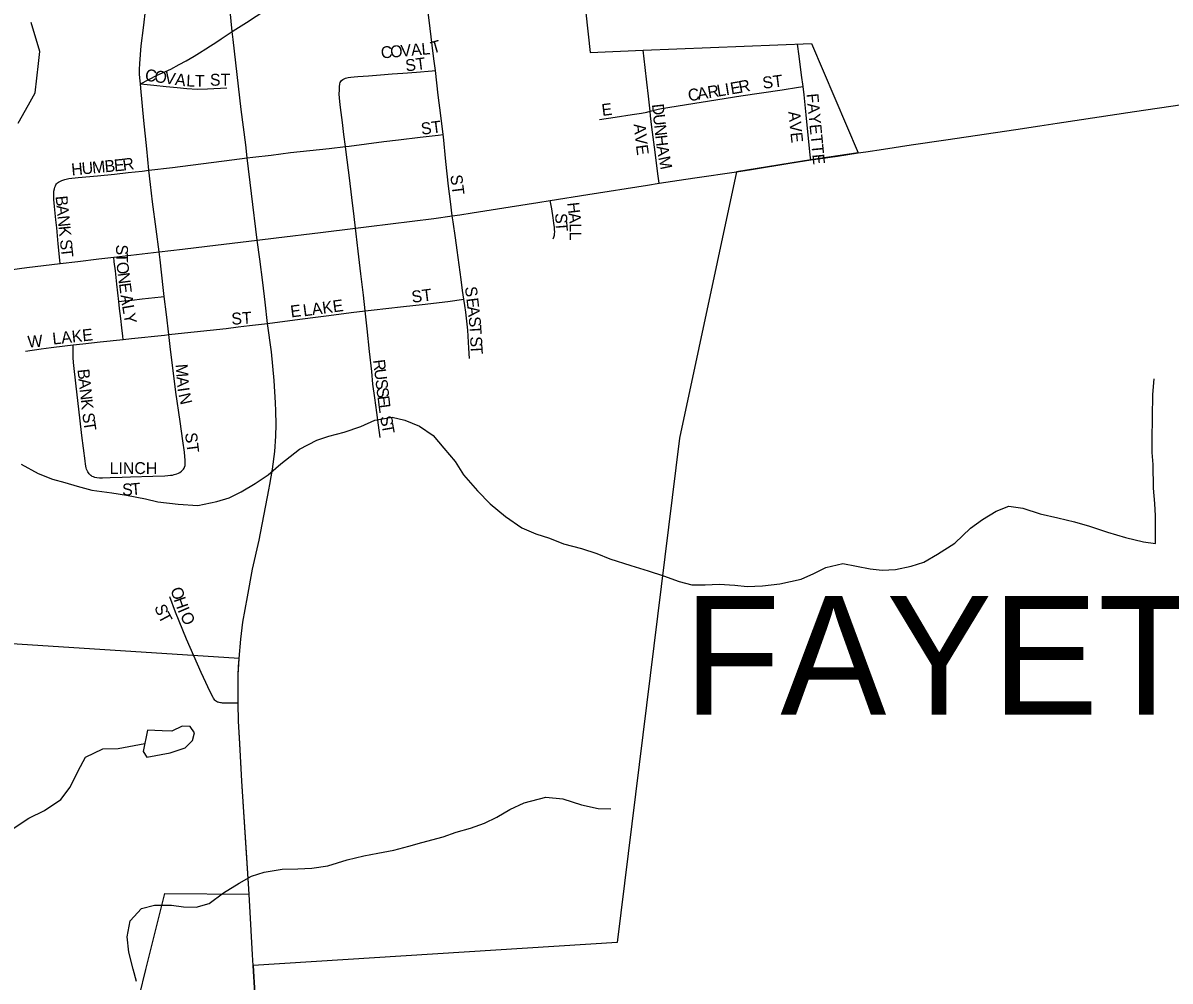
# Model space of a CAD drawing. Extents: x 1451455 to 1749751, y 218250 to 574981.
# Drawn here: x 1561472 to 1566304, y 432281 to 436319 of the extents above; entities that cross this region are included whole.
import ezdxf

# ---------------------------------------------------------------- set-up
doc = ezdxf.new("R2010")
doc.units = 0
for name, color, linetype in [('GM_X_City_Street', 7, 'Continuous'), ('GM_X_City_Street_Text', 7, 'Continuous'), ('GM_X_Corporation', 7, 'Continuous'), ('GM_X_Corporation_Text', 7, 'Continuous'), ('GM_X_Minor_Lake', 7, 'Continuous'), ('GM_X_Minor_River', 7, 'Continuous'), ('GM_X_Township_Road', 7, 'Continuous'), ('GM_X_US_Route', 7, 'Continuous')]:
    doc.layers.add(name, color=color, linetype=linetype)

msp = doc.modelspace()

# ---------------------------------------------------------------- linework, layer by layer
at = {"layer": 'GM_X_City_Street'}
for points in [[(1561966.4, 436062.6), (1561963.9, 436087.7), (1561963.1, 436102.8), (1561962.6, 436123.2), (1561964.1, 436147.9), (1561970.4, 436222.6), (1561979.3, 436298), (1561989.3, 436382.2), (1561999.1, 436476.9), (1562007.2, 436551.4), (1562022.2, 436688.9), (1562035.5, 436819.5), (1562041.9, 436907.8), (1562046.9, 436960.1), (1562049.1, 436972.7), (1562051.5, 436982.5), (1562052.9, 436986.9), (1562054.8, 436991.8), (1562057.3, 436996.1), (1562059.9, 436999.4), (1562061.5, 437001), (1562064.1, 437003.1), (1562067, 437004.9)], [(1562353.2, 436282.8), (1562368.9, 436292.8), (1562413, 436321), (1562454, 436347.2), (1562498, 436375.4), (1562574.6, 436426), (1562634.7, 436465.8), (1562708.1, 436516.2), (1562794.3, 436572.2), (1562895.7, 436639.2), (1562982, 436695), (1563125.4, 436792.2)], [(1563209.2, 436117.9), (1563203.3, 436168.3), (1563196.3, 436225.6), (1563187.8, 436296.1), (1563177.9, 436375.9), (1563165.8, 436471.2), (1563152.3, 436577.4), (1563140.2, 436672.7), (1563125.4, 436792.2)], [(1561966.4, 436062.6), (1562037.9, 436098.3), (1562094.3, 436124.5), (1562130.3, 436143.3), (1562159.5, 436159.2), (1562193.4, 436178.9), (1562215.8, 436193.3), (1562242.6, 436210.1), (1562261.6, 436221.9), (1562285, 436237), (1562307.4, 436252), (1562353.2, 436282.8)], [(1564114, 435946.8), (1564106.7, 436010.2), (1564099.9, 436070), (1564092.9, 436131.1), (1564084.7, 436203.7)], [(1564759.1, 436051.4), (1564752, 436098.5), (1564742.1, 436179.5), (1564734.2, 436229.9)], [(1562810.3, 436072.4), (1562814, 436076.6), (1562819.3, 436081.1), (1562824.8, 436083.7), (1562830.8, 436085.7), (1562842.3, 436088.4), (1562853, 436089.8), (1562866.8, 436091.2), (1562882.1, 436092.7), (1562927.3, 436096.4), (1562978.7, 436100.6), (1563027.9, 436104.3), (1563071.8, 436107.6), (1563129.3, 436111.9), (1563195.7, 436116.9), (1563209.2, 436117.9)], [(1563242, 435848.3), (1563232, 435929.3), (1563221.4, 436014.6), (1563209.2, 436117.9)], [(1561966.4, 436062.6), (1562022.9, 436056.5), (1562075, 436050.8), (1562121.1, 436046.3), (1562162.5, 436042.1), (1562206, 436040.5), (1562249.4, 436041.7), (1562330.6, 436045)], [(1562002.5, 435698), (1561998.3, 435742.8), (1561994, 435788), (1561980.9, 435908.4), (1561968, 436044.5), (1561966.4, 436062.6)], [(1562830.6, 435797.8), (1562824.1, 435848.9), (1562817.4, 435900), (1562809.3, 435962.8), (1562806.1, 435988.4), (1562804.6, 436019.1), (1562805.3, 436037.6), (1562806, 436049.8), (1562807.2, 436062.4), (1562808.5, 436067.7), (1562810.3, 436072.4)], [(1564114, 435946.8), (1564136.4, 435953.1), (1564148.2, 435955.5), (1564161.5, 435957.9), (1564496.2, 436012.1), (1564670.3, 436037), (1564738.5, 436048.1), (1564759.1, 436051.4)], [(1564790.8, 435741.5), (1564788.8, 435761.2), (1564771.6, 435931.3), (1564763.6, 436015.5), (1564759.1, 436051.4)], [(1563900.7, 435912.2), (1563966.8, 435922.2), (1564038.4, 435933), (1564078.2, 435938.8), (1564099.8, 435942.9), (1564114, 435946.8)], [(1564151.6, 435643.7), (1564145.8, 435682.7), (1564134.6, 435774.2), (1564121.5, 435880.2), (1564116.2, 435927.2), (1564114, 435946.8)], [(1562830.6, 435797.8), (1562845.6, 435799.5), (1562992.4, 435819.4), (1563053.3, 435826.5), (1563144.6, 435837.1), (1563221.7, 435846), (1563242, 435848.3)], [(1563280.5, 435505.8), (1563272.5, 435565.8), (1563265, 435631), (1563253.7, 435735.1), (1563243.1, 435839.4), (1563242, 435848.3)], [(1562416.7, 435750.7), (1562439.9, 435753.4), (1562518, 435762.2), (1562599.2, 435772.5), (1562762, 435790.4), (1562830.6, 435797.8)], [(1562873.2, 435453.5), (1562867.1, 435502.9), (1562857.1, 435583.4), (1562846.9, 435665.8), (1562833.5, 435774.4), (1562830.6, 435797.8)], [(1562002.5, 435698), (1562101.3, 435710.1), (1562221.7, 435725.5), (1562319.6, 435737.9), (1562416.7, 435750.7)], [(1561621.8, 435648.1), (1561627.5, 435651.3), (1561634.9, 435654.6), (1561643.8, 435658), (1561648.5, 435659.4), (1561653.8, 435660.7), (1561659.4, 435661.8), (1561665.5, 435662.8), (1561704.1, 435666.9), (1561785.2, 435674.2), (1561856.8, 435681.1), (1561915.4, 435688.1), (1561974.1, 435694.6), (1562002.5, 435698)], [(1562046, 435354.5), (1562032.6, 435449.6), (1562017.3, 435565.1), (1562009.4, 435637.4), (1562002.5, 435698)], [(1561629, 435304.6), (1561627.2, 435318.6), (1561620.8, 435387.3), (1561614.2, 435455.7), (1561611, 435488.6), (1561604.8, 435544.7), (1561601.9, 435575), (1561601.2, 435587.8), (1561601.6, 435603.6), (1561602.2, 435609.9), (1561604.2, 435620), (1561606.5, 435627.5), (1561608.8, 435632.9), (1561611, 435636.6), (1561613.6, 435640.2), (1561617.6, 435644.6), (1561621.8, 435648.1)], [(1563705.4, 435409.6), (1563708.7, 435416.5), (1563709.8, 435420.5), (1563710.9, 435424.2), (1563711.8, 435430.4), (1563712.1, 435439.1), (1563711.6, 435447.7), (1563710.9, 435456.8), (1563708.9, 435475.5), (1563706.1, 435497), (1563699.6, 435535.1), (1563692.6, 435570.9)], [(1563328.8, 435154.4), (1563323.8, 435190.6), (1563317.4, 435237.2), (1563308.9, 435298.8), (1563300.9, 435361), (1563293.5, 435413.3), (1563284, 435480.7), (1563280.5, 435505.8)], [(1562913.7, 435105.3), (1562906, 435171), (1562895.5, 435261.7), (1562884.4, 435357), (1562875.9, 435430), (1562873.2, 435453.5)], [(1561875.6, 435144.8), (1561867.3, 435217.7), (1561861, 435274), (1561856.7, 435312), (1561855.3, 435332)], [(1562067.3, 435165.8), (1562062.6, 435204.3), (1562049.7, 435320.9), (1562046, 435354.5)], [(1561875.6, 435144.8), (1561898.7, 435147.3), (1561931, 435150.9), (1561974.5, 435155.6), (1562026.8, 435161.4), (1562054.1, 435164.4), (1562067.3, 435165.8)], [(1561893.6, 434985.1), (1561892.1, 434998.3), (1561888.1, 435033.3), (1561883.6, 435073.2), (1561878.9, 435115.6), (1561875.6, 435144.8)], [(1562086.5, 435005.2), (1562076.5, 435090.8), (1562067.3, 435165.8)], [(1562913.7, 435105.3), (1562950.9, 435109.6), (1563001.2, 435115.5), (1563074.9, 435123.7), (1563154.3, 435132.5), (1563261.8, 435144.5), (1563328.8, 435154.4)], [(1563352.8, 434904.2), (1563350.1, 434948.1), (1563345.6, 435023.7), (1563342.4, 435061.7), (1563337.9, 435100.1), (1563333.3, 435127.7), (1563328.8, 435154.4)], [(1562502.7, 435051.9), (1562617.8, 435067.1), (1562693.7, 435077.6), (1562760.4, 435086.6), (1562855.2, 435098.4), (1562913.7, 435105.3)], [(1562976.5, 434571.8), (1562969.5, 434624.3), (1562962.6, 434676.6), (1562954.3, 434738.7), (1562946.4, 434797.2), (1562940.9, 434849.3), (1562932, 434933.9), (1562921.8, 435030.4), (1562913.7, 435105.3)], [(1562086.5, 435005.2), (1562126.3, 435009.5), (1562328.1, 435031.8), (1562378.6, 435037.6), (1562426.3, 435043.1), (1562502.7, 435051.9)], [(1561893.6, 434985.1), (1561929.6, 434988.8), (1562068.4, 435003.2), (1562086.5, 435005.2)], [(1562132, 434424.7), (1562139.3, 434429.4), (1562144, 434433.8), (1562147.8, 434438.3), (1562150.7, 434442.5), (1562152.7, 434447), (1562154.5, 434453.2), (1562155.4, 434460.1), (1562155.1, 434474.8), (1562152.5, 434510.6), (1562146, 434557.4), (1562134.2, 434638.6), (1562116.4, 434762.4), (1562092.4, 434955), (1562086.5, 435005.2)], [(1561482.6, 434936.1), (1561548.3, 434944.9), (1561590.7, 434950.6), (1561648.8, 434958.4), (1561683.4, 434962.3)], [(1561762.3, 434408.7), (1561758.1, 434411.4), (1561754.3, 434414.9), (1561750.8, 434418.6), (1561747.6, 434423), (1561745.1, 434427.4), (1561742.5, 434432.6), (1561740.2, 434438.3), (1561738.5, 434444.5), (1561735.4, 434459.8), (1561733.3, 434473.1), (1561719.8, 434580), (1561712.1, 434654.4), (1561696.4, 434787.6), (1561684.6, 434887.9), (1561683.3, 434908.3), (1561682.9, 434923.1), (1561683.3, 434951.6), (1561683.4, 434962.3)], [(1561683.4, 434962.3), (1561724.3, 434966.8), (1561797.6, 434975), (1561893.6, 434985.1)], [(1561762.3, 434408.7), (1561767.4, 434406.7), (1561773.4, 434405), (1561783.4, 434403.3), (1561793.9, 434402.3), (1561807.6, 434402.2), (1561838.7, 434403), (1561889.8, 434404.4), (1561924.9, 434405.4), (1562018.9, 434408.4), (1562070.1, 434410.4), (1562081.7, 434411.1), (1562093.7, 434412.5), (1562101.5, 434413.3), (1562109.5, 434415.1), (1562114.9, 434416.7), (1562120.2, 434418.7), (1562127.1, 434421.8), (1562132, 434424.7)], [(1562191.9, 433651), (1562160.9, 433721.3), (1562114.8, 433836.2), (1562089.9, 433900.6)]]:
    msp.add_lwpolyline(points, dxfattribs=at)
at = {"layer": 'GM_X_Corporation'}
for points in [[(1563752.5, 437199.4), (1563861.1, 436194.2), (1564084.7, 436203.7), (1564793.6, 436232.2), (1564990.4, 435771.1), (1564790.8, 435741.5), (1564478.1, 435691.7), (1564237.5, 434569), (1563975.1, 432442.8), (1562441.6, 432346.3), (1562469.4, 431874.5)], [(1561451.7, 435896.9), (1561495.1, 435974.4), (1561523.1, 436024.5), (1561536.9, 436148.3), (1561542.5, 436198.4), (1561506.7, 436321.2)], [(1561963, 432220.1), (1561990.1, 432329.3), (1562069.3, 432650.4), (1562424.2, 432646.3), (1562394.5, 433123.8), (1562385.1, 433281.3), (1562380.2, 433376.6), (1562379.1, 433450.6), (1562378.7, 433481.9), (1562378.4, 433571.7), (1562383, 433640.8), (1560488.7, 433762.4)]]:
    msp.add_lwpolyline(points, dxfattribs=at)
at = {"layer": 'GM_X_Minor_Lake'}
for points in [[(1561978.4, 433248.5), (1561994, 433224.2), (1562092.6, 433242.4), (1562155.2, 433263.3), (1562185.8, 433294.8), (1562194.4, 433326.7), (1562176.9, 433353), (1562142.8, 433355.6), (1562098.3, 433334.4), (1562058.2, 433335.1), (1561996.1, 433338.2)], [(1561996.1, 433338.2), (1561978.4, 433248.5)]]:
    msp.add_lwpolyline(points, dxfattribs=at)
at = {"layer": 'GM_X_Minor_River'}
for points in [[(1561464.9, 434458.8), (1561536.3, 434419.5), (1561596.1, 434396.4), (1561648, 434381.5), (1561699.9, 434366.5), (1561761.7, 434349.4), (1561845.8, 434337.9), (1561907.8, 434328.8), (1561987.7, 434313.3), (1562039.7, 434300.4), (1562125.7, 434290.9), (1562207.9, 434285.4), (1562288.4, 434302), (1562340.8, 434317.1), (1562391.4, 434342.2), (1562450.2, 434377.2), (1562505.1, 434414.3), (1562558.1, 434461.4), (1562637.4, 434522), (1562710.3, 434560.8), (1562760.8, 434577.9), (1562825.3, 434594.8), (1562895.9, 434617.5), (1562954.6, 434644.5), (1563027, 434657.2), (1563080.9, 434644.3), (1563142.7, 434619.1), (1563200.1, 434580.1), (1563245.3, 434527.2), (1563292.4, 434470.3), (1563327.5, 434413.7), (1563386.4, 434346.5), (1563439.6, 434291.5), (1563504.8, 434238.3), (1563574.2, 434191.1), (1563631.9, 434166), (1563689.7, 434147), (1563749.4, 434123.9), (1563825.3, 434104.5), (1563889.1, 434083.3), (1563944.9, 434060.3), (1564032.6, 434032.8), (1564106.4, 434009.4), (1564170.2, 433988.3), (1564236, 433965.1), (1564289.9, 433950.1), (1564346.1, 433951.1), (1564404.3, 433954.1), (1564470.4, 433948.9), (1564522.4, 433944), (1564586.7, 433946.8), (1564661.1, 433955.5), (1564749.7, 433974), (1564804.3, 433999), (1564854.9, 434024.1), (1564925.4, 434040.9), (1565041.3, 434018.8), (1565091.3, 434011.9), (1565147.6, 434014.9), (1565214, 434029.8), (1565266.5, 434046.8), (1565325.3, 434079.8), (1565398.3, 434126.6), (1565463.7, 434189.5), (1565514.5, 434226.6), (1565571.3, 434261.6), (1565625.8, 434282.7), (1565683.8, 434273.7), (1565757.6, 434250.3), (1565831.5, 434233), (1565901.4, 434215.7), (1565965.3, 434198.6), (1566041, 434173.2), (1566116.8, 434149.8), (1566192.8, 434132.5), (1566242.8, 434125.6), (1566243.7, 434175.6), (1566242.9, 434241.7), (1566239.8, 434293.8), (1566235, 434358), (1566232.8, 434458.1), (1566229.7, 434508.2), (1566228.7, 434562.3), (1566232.1, 434752.4), (1566237.3, 434818.4)], [(1561430.9, 432923.9), (1561495.9, 432966.7), (1561562.6, 432999.6), (1561631.7, 433046.4), (1561670.7, 433097.8), (1561704.1, 433167.2), (1561735.2, 433224.8), (1561808.1, 433259.5), (1561872.3, 433260.3), (1561985, 433282.1)], [(1561949.7, 432278.3), (1561936.5, 432330.5), (1561917.7, 432403), (1561910.8, 432467.1), (1561924, 432535), (1561971.1, 432586.2), (1562025.5, 432601.3), (1562097.7, 432600.1), (1562147.8, 432593.3), (1562201.9, 432592.3), (1562256.4, 432607.4), (1562317.3, 432652.4), (1562382.3, 432693.4), (1562434.9, 432722.5), (1562487.4, 432739.7), (1562563.9, 432752.4), (1562630.1, 432753.3), (1562688.3, 432756.3), (1562756.7, 432767.1), (1562837.4, 432791.8), (1562907.9, 432808.6), (1562966.3, 432819.6), (1563034.8, 432832.5), (1563097.2, 432849.4), (1563151.7, 432864.5), (1563242.4, 432889), (1563296.9, 432908.1), (1563357.4, 432925.1), (1563416, 432946.1), (1563468.6, 432971.3), (1563523.3, 433004.4), (1563584, 433031.4), (1563674.7, 433055.9), (1563746.8, 433048.6), (1563824.6, 433023.3), (1563894.6, 433008.1), (1563948.7, 433007.2)]]:
    msp.add_lwpolyline(points, dxfattribs=at)
at = {"layer": 'GM_X_Township_Road'}
msp.add_lwpolyline([(1562379.1, 433451.9), (1562363.7, 433452), (1562319, 433452.1), (1562313, 433452.4), (1562308.8, 433452.8), (1562304.4, 433453.3), (1562298.8, 433454.3), (1562294.2, 433455.7), (1562291.3, 433456.9), (1562287.5, 433459.1), (1562283.6, 433461.9), (1562280.1, 433465), (1562277.1, 433468.7), (1562274.6, 433472.4), (1562272.6, 433476.3), (1562259.5, 433502.8), (1562241.8, 433539.3), (1562222.8, 433580.6), (1562191.9, 433651)], dxfattribs=at)
at = {"layer": 'GM_X_US_Route'}
for points in [[(1562459, 435403.5), (1562434.7, 435600), (1562416.7, 435750.7), (1562410.1, 435805.2), (1562391.6, 435954.6), (1562356.9, 436248.7), (1562353.2, 436282.8), (1562333.4, 436487.5), (1562313.8, 436687.7), (1562308.8, 436739.6), (1562294.9, 436868.8), (1562278.9, 437041.9), (1562247.5, 437378.4), (1562240.4, 437462)], [(1565829.1, 435895.9), (1566154.3, 435945.6), (1566355.5, 435975), (1566595.5, 436011.3), (1566771.7, 436037.9), (1566945.9, 436065.5), (1567242.9, 436112), (1567469.8, 436146.9), (1567524.9, 436155.4), (1567586.4, 436164.6), (1567615.4, 436169.1), (1567677, 436178.5), (1567913.6, 436216), (1568364.3, 436284.9), (1568698.3, 436335.9), (1569068.1, 436392.7), (1569474.6, 436453.5), (1569609.7, 436474.9), (1569989.4, 436531.3), (1570501.9, 436609.4)], [(1564990.4, 435771.1), (1565023.3, 435776.1), (1565097.1, 435787.4), (1565213.8, 435804.8), (1565359.8, 435826.5), (1565654.9, 435870.3), (1565755.6, 435884.7), (1565829.1, 435895.9)], [(1564478, 435691.6), (1564541.6, 435701.8), (1564702.1, 435727.4), (1564790.8, 435741.5), (1564903.1, 435758.1), (1564990.4, 435771.1)], [(1564235.8, 435656.1), (1564301.8, 435665.8), (1564478, 435691.6)], [(1563311.8, 435510.6), (1563364.6, 435518.7), (1563524.6, 435543.3), (1563641.2, 435562.4), (1563692.6, 435570.9), (1563851.6, 435595.9), (1564102.4, 435635.9), (1564151.6, 435643.7), (1564235.8, 435656.1)], [(1562459, 435403.5), (1562538.4, 435413.1), (1562725.7, 435435.7), (1562873.2, 435453.5), (1562928.6, 435460.5), (1563203.3, 435494.9), (1563280.5, 435505.8), (1563311.8, 435510.6)], [(1561855.3, 435332), (1562046, 435354.5), (1562143.5, 435366.1), (1562247.2, 435378.4), (1562459, 435403.5)], [(1562512.2, 434373.8), (1562523.2, 434438.2), (1562532.5, 434512.8), (1562537.4, 434578), (1562538, 434627), (1562537.7, 434684.6), (1562536.3, 434717.6), (1562530.4, 434812.6), (1562518.4, 434933.2), (1562502.7, 435051.9), (1562492.5, 435142.7), (1562482, 435225.7), (1562469.7, 435323.3), (1562459, 435403.5)], [(1561108.2, 435221.2), (1561167.4, 435233.6), (1561233.1, 435246.4), (1561290.5, 435257), (1561344.7, 435266.7), (1561416.2, 435277.7), (1561488.6, 435287.9), (1561629, 435304.6), (1561703.6, 435313.7), (1561790.9, 435324.2), (1561855.3, 435332)], [(1562383, 433640.8), (1562389.1, 433721.3), (1562398.2, 433793.1), (1562417.1, 433899.9), (1562438.6, 434017.1), (1562466.3, 434138.9), (1562508.3, 434351.1), (1562512.2, 434373.8)], [(1562424.2, 432646.3), (1562413.6, 432822.2), (1562394.5, 433123.8), (1562385.1, 433281.4), (1562380.2, 433376.6), (1562379.1, 433451.9), (1562378.7, 433481.9), (1562378.4, 433571.7), (1562380, 433604.6), (1562383, 433640.8)], [(1562441.6, 432346.3), (1562439.2, 432391.5), (1562433.2, 432494.2), (1562424.2, 432646.3)], [(1562469.3, 431874.5), (1562461.4, 432012.8), (1562455.7, 432107.9), (1562447, 432252.1), (1562441.6, 432346.3)]]:
    msp.add_lwpolyline(points, dxfattribs=at)

# ---------------------------------------------------------------- texts
at = {"layer": 'GM_X_City_Street_Text'}
for s, rotation, p in [('T', 15.7522, (1563197.7, 436189.1)), ('C', 5.0823, (1562981.7, 436168.9)), ('O', 5.0975, (1563021.1, 436172.4)), ('V', 5.0777, (1563064.9, 436176.3)), ('A', 5.1024, (1563108.8, 436180.2)), ('L', 5.0881, (1563152.6, 436184.1)), ('ST', 7.1208, (1563085.7, 436114.2)), ('C', 351.7394, (1561983.7, 436076.4)), ('O', 351.7308, (1562022.9, 436070.7)), ('V', 351.7321, (1562066.4, 436064.4)), ('A', 352.3376, (1562110.5, 436058)), ('L', 357.6111, (1562159.1, 436051.7)), ('T', 359.8823, (1562196.5, 436050.2)), ('ST', 0, (1562259.5, 436054.5)), ('ST', 7.1343, (1564590.3, 436041.2)), ('R', 9.2687, (1564360.1, 436001.9)), ('L', 9.2672, (1564399.2, 436008.2)), ('I', 9.2869, (1564433.9, 436013.9)), ('E', 9.6321, (1564456, 436017.5)), ('R', 10.879, (1564491.8, 436023.6)), ('C', 9.2927, (1564277.6, 435988.4)), ('A', 9.2862, (1564316.7, 435994.8)), ('FAYETTE', 275.5263, (1564772.5, 436019.6)), ('E', 7.1217, (1563912.7, 435926.8)), ('D', 276.2412, (1564121.3, 435975.7)), ('ST', 7.1208, (1563151.5, 435847.6)), ('U', 276.2412, (1564126, 435932)), ('AVE', 275.9068, (1564695.7, 435944.8)), ('A', 275.9346, (1564044.5, 435892)), ('N', 276.2412, (1564130.8, 435888.2)), ('V', 275.9319, (1564049, 435848.2)), ('H', 276.2412, (1564135.6, 435844.5)), ('E', 277.7686, (1564053.8, 435802.8)), ('A', 278.6677, (1564140.7, 435798.4)), ('H', 5.3844, (1561677.8, 435676.1)), ('U', 5.3626, (1561721.6, 435680.2)), ('M', 5.3823, (1561765.5, 435684.3)), ('B', 5.3974, (1561818.1, 435689.3)), ('E', 5.3626, (1561857.5, 435693)), ('R', 7.8011, (1561894.8, 435696.5)), ('M', 281.8212, (1564147.9, 435752)), ('ST', 277.1267, (1563272, 435676.7)), ('B', 275.7154, (1561608.9, 435588.4)), ('A', 275.7217, (1561612.8, 435549)), ('H', 276.3849, (1563764.9, 435560.8)), ('N', 275.7217, (1561617.2, 435505.2)), ('S', 271.4622, (1563714.1, 435516.8)), ('T', 274.3436, (1563715.1, 435478.8)), ('A', 276.3849, (1563769.8, 435517.1)), ('L', 270.082, (1563774.6, 435474.8)), ('K', 275.7154, (1561621.6, 435461.5)), ('L', 269.6994, (1563774.7, 435439.7)), ('S', 275.7188, (1561627.3, 435404.5)), ('T', 275.9832, (1561630.8, 435369.3)), ('S', 270.1776, (1561864.1, 435385)), ('T', 271.2437, (1561864.2, 435348.8)), ('O', 276.2886, (1561865.3, 435308.9)), ('N', 277.5369, (1561870.3, 435263.9)), ('E', 277.5215, (1561876, 435220.3)), ('ST', 7.1217, (1563111.9, 435139.2)), ('S', 276.8878, (1563333.6, 435205.8)), ('A', 278.4225, (1561882.5, 435171.5)), ('E', 7.1217, (1562601.5, 435077.6)), ('LAKE', 7.6957, (1562654.8, 435082.1)), ('E', 276.8911, (1563339.4, 435157.7)), ('L', 279.7953, (1561889.1, 435126.7)), ('Y', 279.86, (1561895.1, 435091.9)), ('ST', 3.5746, (1562351.3, 435046.9)), ('A', 276.8892, (1563343.6, 435122.8)), ('S', 275.2946, (1563348.9, 435079.5)), ('T', 273.6496, (1563352.1, 435044.8)), ('W', 4.3968, (1561493.2, 434950.1)), ('LAKE', 6.1763, (1561598.5, 434963.2)), ('S', 273.4549, (1563355.1, 434996.5)), ('T', 273.4611, (1563357.3, 434961.4)), ('R', 276.8659, (1562946.4, 434897.8)), ('B', 276.2182, (1561701.2, 434858.1)), ('M', 274.3568, (1562114.9, 434879.8)), ('U', 276.8567, (1562951.2, 434858.5)), ('A', 276.2195, (1561705.5, 434818.7)), ('A', 274.3715, (1562118.9, 434827.1)), ('S', 276.8661, (1562956.4, 434814.8)), ('N', 276.2217, (1561710.3, 434775)), ('I', 278.0416, (1562122.6, 434779.7)), ('N', 283.0061, (1562126.6, 434753.3)), ('S', 276.8661, (1562960.6, 434779.8)), ('E', 276.8726, (1562964.8, 434744.9)), ('K', 276.2195, (1561715.1, 434731.3)), ('L', 277.6054, (1562969.1, 434709.3)), ('S', 277.4739, (1561721.4, 434673.2)), ('S', 279.7635, (1562976.2, 434659.3)), ('T', 278.6711, (1561726.2, 434637.2)), ('T', 279.8768, (1562982.1, 434624.5)), ('ST', 277.1284, (1562154.4, 434589.8)), ('LINCH', 0, (1561837.1, 434417.7)), ('S', 1.1477, (1561890.2, 434327.3)), ('T', 5.0883, (1561929.1, 434328.2)), ('O', 288.5732, (1562092.4, 433931.6)), ('H', 289.2035, (1562106.6, 433889.4)), ('S', 290.3706, (1562024.7, 433858.4)), ('T', 298.4372, (1562040.1, 433818.4)), ('I', 293.2283, (1562122.5, 433844.2)), ('O', 296.4264, (1562132.5, 433821.3))]:
    msp.add_text(s, height=50, rotation=rotation, dxfattribs=at).set_placement(p)
at = {"layer": 'GM_X_Corporation_Text'}
msp.add_text('FAYETTEVILLE', height=500, rotation=0, dxfattribs=at).set_placement((1564254.5, 433404.2))

doc.saveas('drawing.dxf')
